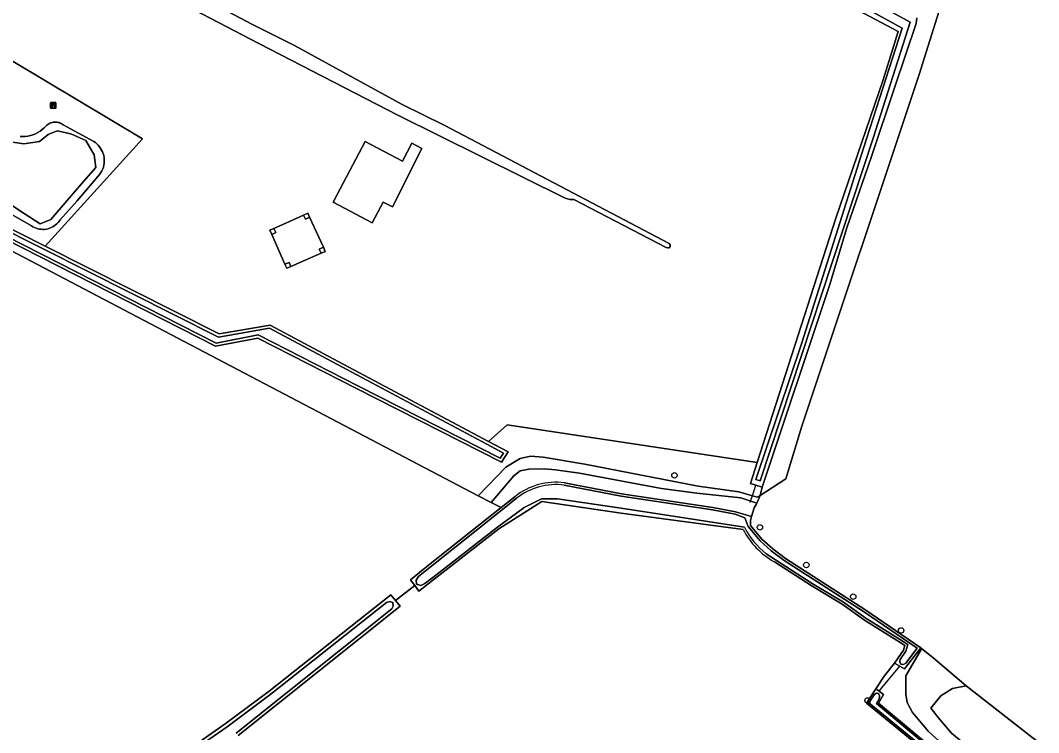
# Model space of a CAD drawing. Extents: x 162879 to 165540, y 384011 to 385181.
# Drawn here: x 164590.7 to 164773.1, y 384795.5 to 384923.2 of the extents above; entities that cross this region are included whole.
import ezdxf

# ---------------------------------------------------------------- set-up
doc = ezdxf.new("R2010")
doc.units = 0
for name, color, linetype in [('IMGEO_Bank', 7, 'Continuous'), ('IMGEO_Boom', 7, 'Continuous'), ('IMGEO_Bouwland', 7, 'Continuous'), ('IMGEO_Duiker', 7, 'Continuous'), ('IMGEO_Grasland_agrarisch', 7, 'Continuous'), ('IMGEO_Grasland_overig', 7, 'Continuous'), ('IMGEO_Groenvoorziening', 7, 'Continuous'), ('IMGEO_Hoogspanningsmast', 7, 'Continuous'), ('IMGEO_Loofbos', 7, 'Continuous'), ('IMGEO_Meer_plas_ven_vijver', 7, 'Continuous'), ('IMGEO_Oever', 7, 'Continuous'), ('IMGEO_Pand', 7, 'Continuous'), ('IMGEO_Voetpad_onverhard', 7, 'Continuous'), ('IMGEO_Waterloop', 7, 'Continuous')]:
    doc.layers.add(name, color=color, linetype=linetype)

msp = doc.modelspace()

# ---------------------------------------------------------------- linework, layer by layer
at = {"layer": 'IMGEO_Bank'}
for p, q in [((164596.05, 384907.52), (164596.05, 384908.36)), ((164596.05, 384908.36), (164596.05, 384907.52)), ((164596.13, 384908.45), (164596.97, 384908.45)), ((164596.97, 384908.45), (164596.13, 384908.45)), ((164596.36, 384907.95), (164596.36, 384908.06)), ((164596.75, 384907.85), (164596.36, 384907.85)), ((164596.69, 384908.07), (164596.41, 384908.07)), ((164596.41, 384908.06), (164596.41, 384907.95)), ((164596.41, 384907.95), (164596.69, 384907.95)), ((164596.7, 384907.95), (164596.7, 384908.06)), ((164596.74, 384908.06), (164596.74, 384907.95)), ((164597.05, 384908.37), (164597.05, 384907.53)), ((164597.05, 384907.53), (164597.05, 384908.37)), ((164596.98, 384907.45), (164596.14, 384907.45)), ((164596.14, 384907.45), (164596.98, 384907.45))]:
    msp.add_line(p, q, dxfattribs=at)
for points in [[(164596.3, 384907.85), (164596.16, 384907.85), (164596.27, 384907.95), (164596.36, 384907.95)], [(164596.36, 384908.07), (164596.27, 384908.07), (164596.27, 384908.23), (164596.83, 384908.23), (164596.83, 384908.07), (164596.75, 384908.07)], [(164596.35, 384907.84), (164596.35, 384907.63), (164596.31, 384907.63), (164596.31, 384907.84)], [(164596.75, 384907.95), (164596.83, 384907.95), (164596.95, 384907.85), (164596.81, 384907.85)], [(164596.8, 384907.84), (164596.8, 384907.63), (164596.76, 384907.63), (164596.76, 384907.84)]]:
    msp.add_lwpolyline(points, dxfattribs=at)
for centre, radius, start, end in [((164596.13, 384908.37), 0.0779, 92.4484, 184.2845), ((164596.13, 384908.37), 0.0779, 92.4484, 184.2845), ((164596.3, 384907.84), 0.00671, 2.8957, 87.1043), ((164596.36, 384907.84), 0.00671, 92.8957, 177.1043), ((164596.36, 384908.06), 0.00671, 2.8957, 87.1043), ((164596.36, 384907.95), 0.00671, 272.8957, 357.1043), ((164596.41, 384908.06), 0.00671, 92.8957, 177.1043), ((164596.41, 384907.95), 0.00671, 182.8957, 267.1043), ((164596.69, 384908.06), 0.00671, 2.8957, 87.1043), ((164596.69, 384907.95), 0.00671, 272.8957, 357.1043), ((164596.75, 384908.06), 0.00671, 92.8957, 177.1043), ((164596.75, 384907.95), 0.00671, 182.8957, 267.1043), ((164596.75, 384907.84), 0.00671, 2.8957, 87.1043), ((164596.81, 384907.84), 0.00671, 92.8957, 177.1043), ((164596.98, 384908.37), 0.0779, 2.4484, 94.2845), ((164596.98, 384908.37), 0.0779, 2.4484, 94.2845), ((164596.13, 384907.53), 0.0779, 182.4484, 274.2845), ((164596.13, 384907.53), 0.0779, 182.4484, 274.2845), ((164596.98, 384907.53), 0.0779, 272.4484, 4.2845), ((164596.98, 384907.53), 0.0779, 272.4484, 4.2845)]:
    msp.add_arc(centre, radius, start, end, dxfattribs=at)
at = {"layer": 'IMGEO_Boom'}
for centre in [(164707.83, 384841.64), (164723.14, 384832.33), (164731.46, 384825.58), (164739.85, 384819.91), (164748.43, 384813.85), (164742.43, 384801.31)]:
    msp.add_circle(centre, 0.489, dxfattribs=at)
at = {"layer": 'IMGEO_Bouwland'}
msp.add_lwpolyline([(164620.98, 384792.62), (164627.36, 384797.09), (164635.26, 384802.98), (164657.04, 384820.26), (164657.86, 384819.22), (164661.3, 384821.92), (164660.54, 384822.94), (164663.79, 384825.53), (164676.77, 384835.87), (164674.98, 384836.81), (164672.7, 384838), (164568.51, 384892.62), (164566.53, 384889.2), (164557.51, 384873.61), (164555.42, 384865.3), (164555.51, 384863.24), (164559.89, 384852.67), (164567.58, 384834.13), (164571.04, 384825.53), (164573.43, 384819.51), (164589.08, 384780.1)], dxfattribs=at)
at = {"layer": 'IMGEO_Duiker'}
for points in [[(164721.38, 384836.76), (164721.48, 384837.06), (164721.79, 384837.97), (164722.43, 384839.86)], [(164657.86, 384819.22), (164661.3, 384821.92)], [(164744.52, 384802.94), (164745.01, 384803.58), (164748.19, 384807.45)]]:
    msp.add_lwpolyline(points, dxfattribs=at)
at = {"layer": 'IMGEO_Grasland_agrarisch'}
for points in [[(164773.39, 384955.99), (164769.11, 384955.68), (164765.89, 384954.35), (164763.99, 384951.14), (164759.74, 384939.24), (164751.65, 384913.49), (164730.64, 384850.45), (164727.79, 384841.05), (164723.16, 384838.06), (164722.61, 384836.68), (164722.49, 384836.4), (164722.1, 384835.8), (164721.66, 384834.28), (164721.44, 384833.53), (164721.47, 384832.63), (164723.47, 384830.21), (164725.44, 384828.45), (164727.73, 384826.72), (164741.92, 384817.61), (164751.94, 384810.76), (164752.1, 384810.63), (164754.11, 384808.99), (164760.1, 384803.94), (164792.03, 384778.95)], [(164720.12, 384831.96), (164698.26, 384834.89), (164684.09, 384836.98), (164676.39, 384832.04), (164664.8, 384823.02), (164662.07, 384820.89), (164661.3, 384821.92), (164657.86, 384819.22)], [(164772.97, 384775.64), (164742.21, 384800.83), (164743.92, 384803.38), (164745.41, 384805.66), (164747.26, 384808.01), (164748.88, 384810.3), (164749.13, 384811.14), (164748.1, 384811.79), (164741.88, 384815.72), (164737.88, 384818.54), (164732.3, 384821.91), (164725.73, 384826.15)], [(164657.86, 384819.22), (164658.69, 384818.18), (164629.69, 384795)]]:
    msp.add_lwpolyline(points, dxfattribs=at)
msp.add_arc((164732.67, 384838.45), 14.13, 207.3531, 240.5702, dxfattribs=at)
at = {"layer": 'IMGEO_Grasland_overig'}
for points in [[(164573.75, 384952.75), (164597.73, 384940.18), (164608.3, 384935.07), (164617.97, 384930.06), (164632.12, 384922.5), (164639.75, 384918.69), (164659.03, 384908.12), (164666.57, 384904.42), (164674.78, 384900.1), (164706.91, 384883.22), (164707.05, 384882.96), (164707.05, 384882.65), (164706.9, 384882.42), (164706.65, 384882.42), (164706.37, 384882.5), (164689.82, 384891.08), (164689.11, 384891.08), (164688.24, 384891.31), (164658.3, 384906.22), (164633.4, 384919.04), (164614.56, 384928.89), (164604.86, 384934.31), (164591.39, 384940.94), (164572.86, 384950.25)], [(164751.28, 384923.63), (164751.12, 384922.6), (164747.32, 384911.27), (164743.13, 384898.76), (164738.73, 384885.99), (164735.58, 384875.68), (164723.57, 384839.5), (164723.16, 384838.06), (164727.79, 384841.05), (164730.64, 384850.45), (164751.65, 384913.49), (164759.74, 384939.24)], [(164577.75, 384922.75), (164612.57, 384901.97), (164595.1, 384882.7), (164626.27, 384867.02), (164635.42, 384868.58), (164649.39, 384861.12), (164674.52, 384847.71), (164677.86, 384850.7), (164722.64, 384843.96), (164736.73, 384887.75), (164745.2, 384912.53), (164747.93, 384921.21), (164729.65, 384930.93)], [(164705.51, 384839.28), (164690.85, 384842.05), (164686.51, 384842.66), (164684.47, 384842.8), (164681.74, 384842.77), (164680.17, 384842.48), (164679.08, 384841.54), (164674.98, 384836.81), (164676.77, 384835.87), (164679.29, 384837.88)], [(164688.15, 384840.32), (164698.36, 384838.32), (164714.69, 384835.89), (164718.79, 384835.11), (164721.66, 384834.28), (164722.1, 384835.8), (164722.49, 384836.4), (164722.61, 384836.68), (164719.7, 384837.62), (164711.86, 384838.46), (164705.51, 384839.28)], [(164749.27, 384802.46), (164749.27, 384805.73), (164752.01, 384810.42), (164752.1, 384810.63), (164751.94, 384810.76), (164749.02, 384806.96), (164748.19, 384807.45), (164747.26, 384808.01), (164745.41, 384805.66), (164743.92, 384803.38), (164744.52, 384802.94), (164745.28, 384802.38), (164744.4, 384800.83), (164757.01, 384790.29), (164803.85, 384752.12), (164807.08, 384750), (164808.29, 384749.21), (164813.96, 384746.34), (164818.1, 384743.18), (164825.05, 384737.04), (164833.8, 384730.41), (164837.69, 384727.79)], [(164838.15, 384727), (164838.15, 384727.95), (164838.05, 384728.29), (164837.9, 384728.78), (164837.36, 384729.45), (164835.83, 384730.86), (164831.82, 384733.99), (164827.34, 384737.65), (164817.44, 384745.21), (164813.92, 384747.81), (164810.17, 384750.08), (164804.34, 384753.95), (164788.42, 384766.2), (164767.19, 384784.08), (164757.76, 384791.76), (164753.36, 384795.76), (164750.45, 384799.15), (164749.53, 384800.94), (164749.27, 384802.46)]]:
    msp.add_lwpolyline(points, dxfattribs=at)
for points in [[(164652.45, 384901.46), (164659.1, 384897.94), (164660.82, 384901.18), (164662.58, 384900.25), (164657.33, 384889.76), (164655.64, 384890.6), (164653.68, 384886.9), (164646.7, 384890.6), (164648.57, 384894.14)], [(164642.14, 384888.63), (164642.47, 384887.9), (164644.96, 384882.52), (164645.28, 384881.78), (164644.53, 384881.46), (164641.67, 384880.2), (164639.11, 384879.08), (164638.38, 384878.76), (164638.06, 384879.49), (164635.69, 384884.83), (164635.36, 384885.56), (164636.1, 384885.88), (164638.87, 384887.15), (164641.41, 384888.3)], [(164642.47, 384887.9), (164641.74, 384887.57), (164641.41, 384888.3), (164638.87, 384887.15), (164636.1, 384885.88), (164636.42, 384885.16), (164635.69, 384884.83), (164638.06, 384879.49), (164638.79, 384879.82), (164639.11, 384879.08), (164641.67, 384880.2), (164644.53, 384881.46), (164644.22, 384882.18), (164644.96, 384882.52)], [(164712.08, 384839.69), (164691.8, 384843.68), (164684.3, 384844.93), (164682.05, 384845.07), (164680.2, 384844.69), (164677.65, 384843.09), (164672.7, 384838), (164674.98, 384836.81), (164679.08, 384841.54), (164680.17, 384842.48), (164681.74, 384842.77), (164684.47, 384842.8), (164686.51, 384842.66), (164690.85, 384842.05), (164705.51, 384839.28), (164711.86, 384838.46), (164719.7, 384837.62), (164722.61, 384836.68), (164723.16, 384838.06), (164722.65, 384837.71), (164721.79, 384837.97), (164719.34, 384838.69)]]:
    msp.add_lwpolyline(points, close=True, dxfattribs=at)
msp.add_arc((164686.67, 384828.38), 12.03, 82.9277, 127.857, dxfattribs=at)
at = {"layer": 'IMGEO_Groenvoorziening'}
for points in [[(164585.83, 384887.36), (164595.1, 384882.7), (164612.57, 384901.97), (164577.75, 384922.75), (164557.85, 384901.44), (164558.4, 384901.16)], [(164651, 384857.15), (164633.19, 384866.23), (164625.65, 384864.77), (164569.08, 384893.61), (164568.51, 384892.62), (164672.7, 384838), (164677.65, 384843.09), (164680.2, 384844.69), (164682.05, 384845.07), (164684.3, 384844.93), (164691.8, 384843.68), (164712.08, 384839.69), (164719.34, 384838.69), (164721.79, 384837.97), (164722.65, 384837.71), (164723.16, 384838.06), (164723.57, 384839.5), (164722.43, 384839.86), (164721.43, 384840.18), (164722.64, 384843.96), (164677.86, 384850.7), (164674.52, 384847.71), (164678.02, 384845.84), (164676.84, 384843.98)]]:
    msp.add_lwpolyline(points, close=True, dxfattribs=at)
for points in [[(164590.61, 384902.37), (164591.08, 384902.35), (164591.55, 384902.37), (164592.03, 384902.43), (164592.49, 384902.54), (164592.95, 384902.68), (164593.39, 384902.85), (164593.81, 384903.07), (164594.21, 384903.32), (164594.59, 384903.61), (164594.95, 384903.92), (164595.27, 384904.27), (164595.43, 384904.41), (164595.6, 384904.54), (164595.78, 384904.65), (164595.96, 384904.74), (164596.16, 384904.82), (164596.36, 384904.88), (164596.57, 384904.92), (164596.78, 384904.95), (164596.99, 384904.95), (164597.2, 384904.94), (164597.41, 384904.91), (164597.61, 384904.86), (164597.81, 384904.79), (164598, 384904.7), (164598.18, 384904.6), (164598.36, 384904.48), (164603.82, 384901.47), (164604.1, 384901.27), (164604.37, 384901.05), (164604.62, 384900.8), (164604.85, 384900.54), (164605.05, 384900.25), (164605.23, 384899.95), (164605.38, 384899.63), (164605.5, 384899.31), (164605.6, 384898.97), (164605.66, 384898.63), (164605.7, 384898.28), (164605.7, 384897.93), (164605.68, 384897.58), (164605.62, 384897.23), (164605.53, 384896.9), (164605.42, 384896.57), (164605.27, 384896.25), (164605.1, 384895.94), (164604.91, 384895.65), (164600.77, 384890.77), (164597.79, 384887.46), (164597.61, 384887.2), (164597.42, 384886.96), (164597.21, 384886.74), (164596.98, 384886.53), (164596.73, 384886.35), (164596.47, 384886.18), (164596.2, 384886.05), (164595.91, 384885.93), (164595.62, 384885.84), (164595.32, 384885.77), (164595.01, 384885.73), (164594.7, 384885.72), (164594.39, 384885.74), (164594.09, 384885.78), (164593.79, 384885.84), (164593.49, 384885.93), (164593.21, 384886.05), (164592.93, 384886.19), (164592.67, 384886.35), (164586.86, 384889.64)], [(164778.76, 384778.26), (164768.91, 384785.96), (164757.49, 384795.45), (164755.35, 384797.91), (164753.76, 384799.91), (164755.57, 384802.13), (164757.66, 384803.47), (164760.1, 384803.94), (164754.11, 384808.99), (164752.1, 384810.63), (164752.01, 384810.42), (164749.27, 384805.73), (164749.27, 384802.46), (164749.53, 384800.94), (164750.45, 384799.15), (164753.36, 384795.76), (164757.76, 384791.76), (164767.19, 384784.08), (164788.42, 384766.2)]]:
    msp.add_lwpolyline(points, dxfattribs=at)
at = {"layer": 'IMGEO_Hoogspanningsmast'}
for points in [[(164642.14, 384888.63), (164641.41, 384888.3), (164641.74, 384887.57), (164642.47, 384887.9)], [(164636.1, 384885.88), (164635.36, 384885.56), (164635.69, 384884.83), (164636.42, 384885.16)], [(164644.96, 384882.52), (164644.22, 384882.18), (164644.53, 384881.46), (164645.28, 384881.78)], [(164638.06, 384879.49), (164638.38, 384878.76), (164639.11, 384879.08), (164638.79, 384879.82)]]:
    msp.add_lwpolyline(points, close=True, dxfattribs=at)
at = {"layer": 'IMGEO_Loofbos'}
msp.add_lwpolyline([(164792.03, 384778.95), (164760.1, 384803.94), (164757.66, 384803.47), (164755.57, 384802.13), (164753.76, 384799.91), (164755.35, 384797.91), (164757.49, 384795.45), (164768.91, 384785.96), (164778.76, 384778.26)], dxfattribs=at)
at = {"layer": 'IMGEO_Meer_plas_ven_vijver'}
msp.add_lwpolyline([(164586.73, 384891.54), (164591.5, 384888.47), (164594.2, 384886.73), (164596.1, 384887.5), (164601.98, 384894.3), (164604.17, 384896.84), (164603.91, 384899.08), (164602.39, 384901.66), (164599.73, 384902.85), (164597.25, 384903.36), (164595.64, 384902.71), (164594.08, 384901.47), (164591.27, 384901.06), (164588.89, 384901.43)], dxfattribs=at)
at = {"layer": 'IMGEO_Oever'}
for points in [[(164695.81, 384952.58), (164750.06, 384922.86), (164743.43, 384902.05), (164723.17, 384840.69), (164722.4, 384840.91), (164730.6, 384865.23), (164741.7, 384900.27), (164748.62, 384921.8), (164708.62, 384943.83)], [(164729.65, 384930.93), (164747.93, 384921.21), (164745.2, 384912.53), (164736.73, 384887.75), (164722.64, 384843.96), (164721.43, 384840.18), (164722.43, 384839.86), (164723.57, 384839.5), (164735.58, 384875.68), (164738.73, 384885.99), (164743.13, 384898.76), (164747.32, 384911.27), (164751.12, 384922.6), (164751.28, 384923.63)], [(164586.86, 384889.64), (164592.67, 384886.35), (164592.93, 384886.19), (164593.21, 384886.05), (164593.49, 384885.93), (164593.79, 384885.84), (164594.09, 384885.78), (164594.39, 384885.74), (164594.7, 384885.72), (164595.01, 384885.73), (164595.32, 384885.77), (164595.62, 384885.84), (164595.91, 384885.93), (164596.2, 384886.05), (164596.47, 384886.18), (164596.73, 384886.35), (164596.98, 384886.53), (164597.21, 384886.74), (164597.42, 384886.96), (164597.61, 384887.2), (164597.79, 384887.46), (164600.77, 384890.77), (164604.91, 384895.65), (164605.1, 384895.94), (164605.27, 384896.25), (164605.42, 384896.57), (164605.53, 384896.9), (164605.62, 384897.23), (164605.68, 384897.58), (164605.7, 384897.93), (164605.7, 384898.28), (164605.66, 384898.63), (164605.6, 384898.97), (164605.5, 384899.31), (164605.38, 384899.63), (164605.23, 384899.95), (164605.05, 384900.25), (164604.85, 384900.54), (164604.62, 384900.8), (164604.37, 384901.05), (164604.1, 384901.27), (164603.82, 384901.47), (164598.36, 384904.48), (164598.18, 384904.6), (164598, 384904.7), (164597.81, 384904.79), (164597.61, 384904.86), (164597.41, 384904.91), (164597.2, 384904.94), (164596.99, 384904.95), (164596.78, 384904.95), (164596.57, 384904.92), (164596.36, 384904.88), (164596.16, 384904.82), (164595.96, 384904.74), (164595.78, 384904.65), (164595.6, 384904.54), (164595.43, 384904.41), (164595.27, 384904.27), (164594.95, 384903.92), (164594.59, 384903.61), (164594.21, 384903.32), (164593.81, 384903.07), (164593.39, 384902.85), (164592.95, 384902.68), (164592.49, 384902.54), (164592.03, 384902.43), (164591.55, 384902.37), (164591.08, 384902.35), (164590.61, 384902.37)], [(164588.89, 384901.43), (164591.27, 384901.06), (164594.08, 384901.47), (164595.64, 384902.71), (164597.25, 384903.36), (164599.73, 384902.85), (164602.39, 384901.66), (164603.91, 384899.08), (164604.17, 384896.84), (164601.98, 384894.3), (164596.1, 384887.5), (164594.2, 384886.73), (164591.5, 384888.47), (164586.73, 384891.54)], [(164727.73, 384826.72), (164725.44, 384828.45), (164723.47, 384830.21), (164721.47, 384832.63), (164721.44, 384833.53), (164721.66, 384834.28), (164718.79, 384835.11), (164714.69, 384835.89), (164698.36, 384838.32), (164688.15, 384840.32)], [(164688.1, 384839.9), (164698.29, 384837.9), (164714.62, 384835.47), (164718.69, 384834.7), (164720.47, 384834.05), (164721.05, 384832.47), (164723.17, 384829.92), (164725.18, 384828.13), (164727.49, 384826.37), (164741.69, 384817.26), (164751.33, 384810.66), (164749.29, 384808.01), (164748.85, 384807.75), (164748.4, 384807.81), (164748.18, 384808.24), (164748.24, 384808.66), (164749.27, 384810.11), (164749.62, 384811.33), (164748.32, 384812.15), (164742.11, 384816.06), (164738.11, 384818.89), (164732.52, 384822.26), (164725.96, 384826.5), (164724.28, 384827.61)], [(164679.29, 384837.88), (164676.77, 384835.87), (164663.79, 384825.53), (164660.54, 384822.94), (164661.3, 384821.92), (164662.07, 384820.89), (164664.8, 384823.02), (164676.39, 384832.04), (164684.09, 384836.98), (164698.26, 384834.89), (164720.12, 384831.96)], [(164720.38, 384832.35), (164698.31, 384835.76), (164686.88, 384837.42), (164684, 384837.41), (164680.94, 384835.91), (164676.14, 384832.38), (164664.55, 384823.35), (164663.14, 384822.25), (164662.39, 384821.91), (164661.63, 384822.17), (164661.56, 384822.85), (164661.96, 384823.54), (164664.05, 384825.2), (164677.03, 384835.54), (164679.53, 384837.54)], [(164725.73, 384826.15), (164732.3, 384821.91), (164737.88, 384818.54), (164741.88, 384815.72), (164748.1, 384811.79), (164749.13, 384811.14), (164748.88, 384810.3), (164747.26, 384808.01), (164748.19, 384807.45), (164749.02, 384806.96), (164751.94, 384810.76), (164741.92, 384817.61), (164727.73, 384826.72)], [(164629.69, 384795), (164658.69, 384818.18), (164657.86, 384819.22), (164657.04, 384820.26), (164635.26, 384802.98), (164627.36, 384797.09), (164620.98, 384792.62)], [(164621.34, 384792.14), (164627.71, 384796.6), (164635.62, 384802.51), (164656.24, 384818.86), (164656.82, 384819.03), (164657.39, 384818.84), (164657.47, 384818.19), (164657.18, 384817.74), (164629.33, 384795.47)], [(164757.01, 384790.29), (164744.4, 384800.83), (164745.28, 384802.38), (164744.52, 384802.94), (164743.92, 384803.38), (164742.21, 384800.83), (164772.97, 384775.64), (164780.57, 384769.42), (164801.62, 384752.18), (164804.71, 384750), (164806.41, 384748.8), (164811.1, 384746.58), (164814.81, 384744.06), (164835.72, 384726.27), (164824.66, 384715.5), (164811.94, 384703.54), (164809.32, 384701.03), (164809.76, 384699.75), (164810.54, 384699.39), (164821.35, 384709.73), (164836.82, 384723.25)], [(164837.2, 384723.92), (164836.63, 384723.5), (164821.14, 384709.96), (164810.47, 384699.76), (164810.01, 384699.98), (164809.67, 384700.94), (164812.16, 384703.31), (164824.88, 384715.28), (164836.18, 384726.29), (164815, 384744.31), (164811.26, 384746.85), (164806.57, 384749.07), (164804.89, 384750.25), (164801.8, 384752.43), (164780.77, 384769.66), (164773.17, 384775.88), (164742.63, 384800.89), (164743.58, 384802.32), (164743.94, 384802.59), (164744.39, 384802.56), (164744.54, 384802.2), (164744.55, 384801.72), (164744.01, 384800.75)], [(164744.01, 384800.75), (164756.82, 384790.05), (164803.67, 384751.87), (164806.92, 384749.74), (164808.13, 384748.94), (164813.79, 384746.08), (164817.9, 384742.95), (164824.85, 384736.8), (164833.61, 384730.16), (164837.47, 384727.57)]]:
    msp.add_lwpolyline(points, dxfattribs=at)
for points in [[(164635.42, 384868.58), (164626.27, 384867.02), (164595.1, 384882.7), (164585.83, 384887.36), (164558.4, 384901.16), (164557.46, 384899.54), (164562.99, 384896.72), (164569.08, 384893.61), (164625.65, 384864.77), (164633.19, 384866.23), (164651, 384857.15), (164676.84, 384843.98), (164678.02, 384845.84), (164674.52, 384847.71), (164649.39, 384861.12)], [(164649.13, 384860.63), (164674.25, 384847.23), (164677.23, 384845.64), (164676.64, 384844.7), (164651.25, 384857.65), (164633.27, 384866.81), (164625.73, 384865.35), (164569.34, 384894.1), (164563.24, 384897.21), (164558.23, 384899.77), (164558.62, 384900.43), (164585.58, 384886.87), (164594.85, 384882.2), (164626.18, 384866.44), (164635.32, 384868)]]:
    msp.add_lwpolyline(points, close=True, dxfattribs=at)
for centre, radius, start, end in [((164686.67, 384828.38), 12.03, 82.9277, 127.857), ((164686.67, 384828.37), 11.62, 82.939, 127.9014), ((164732.67, 384838.45), 14.13, 207.3531, 240.5702), ((164732.87, 384838.67), 14.01, 206.8396, 232.1672)]:
    msp.add_arc(centre, radius, start, end, dxfattribs=at)
at = {"layer": 'IMGEO_Pand'}
msp.add_lwpolyline([(164648.57, 384894.14), (164646.7, 384890.6), (164653.68, 384886.9), (164655.64, 384890.6), (164657.33, 384889.76), (164662.58, 384900.25), (164660.82, 384901.18), (164659.1, 384897.94), (164652.45, 384901.46)], close=True, dxfattribs=at)
at = {"layer": 'IMGEO_Voetpad_onverhard'}
msp.add_lwpolyline([(164572.86, 384950.25), (164591.39, 384940.94), (164604.86, 384934.31), (164614.56, 384928.89), (164633.4, 384919.04), (164658.3, 384906.22), (164688.24, 384891.31), (164689.11, 384891.08), (164689.82, 384891.08), (164706.37, 384882.5), (164706.65, 384882.42), (164706.9, 384882.42), (164707.05, 384882.65), (164707.05, 384882.96), (164706.91, 384883.22), (164674.78, 384900.1), (164666.57, 384904.42), (164659.03, 384908.12), (164639.75, 384918.69), (164632.12, 384922.5), (164617.97, 384930.06), (164608.3, 384935.07), (164597.73, 384940.18), (164573.75, 384952.75)], dxfattribs=at)
at = {"layer": 'IMGEO_Waterloop'}
for points in [[(164708.62, 384943.83), (164748.62, 384921.8), (164741.7, 384900.27), (164730.6, 384865.23), (164722.4, 384840.91), (164723.17, 384840.69), (164743.43, 384902.05), (164750.06, 384922.86), (164695.81, 384952.58)], [(164718.69, 384834.7), (164714.62, 384835.47), (164698.29, 384837.9), (164688.1, 384839.9)], [(164679.53, 384837.54), (164677.03, 384835.54), (164664.05, 384825.2), (164661.96, 384823.54), (164661.56, 384822.85), (164661.63, 384822.17), (164662.39, 384821.91), (164663.14, 384822.25), (164664.55, 384823.35), (164676.14, 384832.38), (164680.94, 384835.91), (164684, 384837.41), (164686.88, 384837.42), (164698.31, 384835.76), (164720.38, 384832.35)], [(164724.28, 384827.61), (164725.96, 384826.5), (164732.52, 384822.26), (164738.11, 384818.89), (164742.11, 384816.06), (164748.32, 384812.15), (164749.62, 384811.33), (164749.27, 384810.11), (164748.24, 384808.66), (164748.18, 384808.24), (164748.4, 384807.81), (164748.85, 384807.75), (164749.29, 384808.01), (164751.33, 384810.66), (164741.69, 384817.26), (164727.49, 384826.37), (164725.18, 384828.13), (164723.17, 384829.92), (164721.05, 384832.47), (164720.47, 384834.05), (164718.69, 384834.7)], [(164629.33, 384795.47), (164657.18, 384817.74), (164657.47, 384818.19), (164657.39, 384818.84), (164656.82, 384819.03), (164656.24, 384818.86), (164635.62, 384802.51), (164627.71, 384796.6), (164621.34, 384792.14)], [(164744.01, 384800.75), (164744.55, 384801.72), (164744.54, 384802.2), (164744.39, 384802.56), (164743.94, 384802.59), (164743.58, 384802.32), (164742.63, 384800.89), (164773.17, 384775.88), (164780.77, 384769.66), (164801.8, 384752.43), (164804.89, 384750.25), (164806.57, 384749.07), (164811.26, 384746.85), (164815, 384744.31), (164836.18, 384726.29), (164824.88, 384715.28), (164812.16, 384703.31), (164809.67, 384700.94), (164810.01, 384699.98), (164810.47, 384699.76), (164821.14, 384709.96), (164836.63, 384723.5), (164837.2, 384723.92)], [(164837.47, 384727.57), (164833.61, 384730.16), (164824.85, 384736.8), (164817.9, 384742.95), (164813.79, 384746.08), (164808.13, 384748.94), (164806.92, 384749.74), (164803.67, 384751.87), (164756.82, 384790.05), (164744.01, 384800.75)]]:
    msp.add_lwpolyline(points, dxfattribs=at)
msp.add_lwpolyline([(164649.13, 384860.63), (164635.32, 384868), (164626.18, 384866.44), (164594.85, 384882.2), (164585.58, 384886.87), (164558.62, 384900.43), (164558.23, 384899.77), (164563.24, 384897.21), (164569.34, 384894.1), (164625.73, 384865.35), (164633.27, 384866.81), (164651.25, 384857.65), (164676.64, 384844.7), (164677.23, 384845.64), (164674.25, 384847.23)], close=True, dxfattribs=at)
for centre, radius, start, end in [((164686.67, 384828.37), 11.62, 82.939, 127.9014), ((164732.87, 384838.67), 14.01, 206.8396, 232.1672)]:
    msp.add_arc(centre, radius, start, end, dxfattribs=at)

doc.saveas('drawing.dxf')
